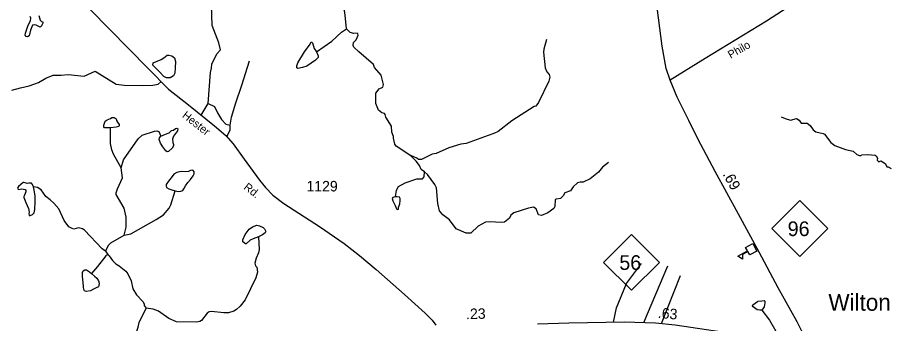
# Model space of a CAD drawing. Extents: x 2056842 to 2160602, y 826753 to 1016856.
# Drawn here: x 2115534 to 2125925, y 871079 to 874725 of the extents above; entities that cross this region are included whole.
import ezdxf

# ---------------------------------------------------------------- set-up
doc = ezdxf.new("R2010")
doc.units = 0
for name, color, linetype in [('Exist Civil Demographics Community Label', 7, 'Continuous'), ('Exist Cultural Educational Facility High CELL', 7, 'Continuous'), ('Exist Hydrographic Creek Single Shore', 7, 'Continuous'), ('Exist Hydrographic Misc Water Feature', 7, 'Continuous'), ('Exist Road Non-System Type 51', 7, 'Continuous'), ('Exist Road Primary NC Attributed', 7, 'Continuous'), ('Exist Road Primary NC Service Mileage Hundredths English Label', 7, 'Continuous'), ('Exist Road Primary NC Shield CELL', 7, 'Continuous'), ('Exist Road Primary NC Shield Number Label', 7, 'Continuous'), ('Exist Road Secondary Type 51 Attributed', 7, 'Continuous'), ('Exist Road Secondary Type 51 Label', 7, 'Continuous'), ('Exist Road Secondary Type 51 Number Label', 7, 'Continuous')]:
    doc.layers.add(name, color=color, linetype=linetype)

msp = doc.modelspace()

# ---------------------------------------------------------------- linework, layer by layer
at = {"layer": 'Exist Cultural Educational Facility High CELL'}
msp.add_lwpolyline([(2124344, 871943), (2124259, 871896), (2124236, 871936), (2124171, 871900), (2124172, 871847), (2124119, 871883), (2124232, 871945), (2124210, 871985), (2124296, 872032)], close=True, dxfattribs=at)
at = {"layer": 'Exist Hydrographic Creek Single Shore'}
for points in [[(2119455, 874589), (2119440, 874753), (2119430, 874809), (2119389, 874848), (2119385, 874880), (2119423, 874938), (2119429, 874965)], [(2120223, 873078), (2120047, 873194), (2120031, 873217), (2120014, 873289), (2120014, 873309), (2119994, 873357), (2119992, 873429), (2119925, 873537), (2119917, 873569), (2119907, 873581), (2119877, 873589), (2119837, 873620), (2119804, 873702), (2119806, 873823), (2119842, 873877), (2119886, 873895), (2119895, 873927), (2119869, 874036), (2119789, 874130), (2119776, 874166), (2119600, 874315), (2119544, 874371), (2119536, 874391), (2119539, 874427), (2119569, 874459), (2119595, 874515), (2119591, 874531), (2119581, 874537), (2119543, 874535), (2119499, 874547), (2119455, 874589)], [(2121837, 874461), (2121806, 874347), (2121801, 874311), (2121821, 874125), (2121842, 874077), (2121869, 874046), (2121879, 874014), (2121867, 873966), (2121744, 873713), (2121710, 873669), (2121691, 873665), (2121425, 873492), (2121262, 873367), (2121210, 873341), (2121144, 873321), (2120879, 873223), (2120815, 873215), (2120673, 873174), (2120523, 873104), (2120477, 873098), (2120349, 873033), (2120314, 873035), (2120293, 873051), (2120223, 873079)], [(2124634, 873540), (2124682, 873520), (2124743, 873500), (2124817, 873523), (2124846, 873503), (2124873, 873467), (2124945, 873467), (2124977, 873437), (2125013, 873386), (2125045, 873362), (2125097, 873352), (2125133, 873344), (2125149, 873334), (2125226, 873235), (2125274, 873201), (2125398, 873153), (2125490, 873134), (2125536, 873094), (2125568, 873082), (2125588, 873082), (2125592, 873090), (2125666, 873093), (2125754, 873085), (2125766, 873077), (2125780, 873051), (2125778, 873027), (2125796, 873005), (2125820, 873017), (2125861, 872993), (2125875, 872980), (2125891, 872944), (2125907, 872944), (2125943, 872928)], [(2120384, 872885), (2120344, 872913), (2120324, 872963), (2120285, 873013), (2120223, 873078)], [(2122577, 872999), (2122504, 872943), (2122456, 872882), (2122356, 872802), (2122274, 872764), (2122238, 872765), (2122206, 872757), (2122156, 872709), (2122125, 872661), (2122057, 872635), (2122037, 872601), (2122005, 872570), (2121953, 872560), (2121941, 872554), (2121936, 872474), (2121926, 872450), (2121852, 872398), (2121778, 872367), (2121744, 872373), (2121716, 872447), (2121684, 872465), (2121622, 872453), (2121450, 872398), (2121414, 872370), (2121398, 872336), (2121336, 872288), (2121301, 872283), (2121157, 872291), (2121109, 872288), (2121025, 872240), (2120937, 872154), (2120881, 872154), (2120761, 872207), (2120680, 872313), (2120604, 872374), (2120564, 872420), (2120542, 872508), (2120525, 872696), (2120509, 872734), (2120420, 872853), (2120384, 872885)], [(2116864, 869267), (2116850, 869295), (2116872, 869442), (2116887, 869506), (2116881, 869578), (2116843, 869712), (2116879, 870050), (2116917, 870180), (2116961, 870426), (2116967, 870606), (2116956, 870678), (2116936, 870730), (2116912, 870816), (2116919, 870884), (2116973, 871038), (2116985, 871090), (2117068, 871261)], [(2124402, 871239), (2124495, 871118), (2124570, 870990), (2124630, 870922), (2124694, 870815), (2124729, 870673), (2124853, 870371), (2124923, 870222), (2124935, 870182), (2124933, 870130), (2124830, 869932), (2124822, 869899), (2124765, 869813), (2124729, 869773), (2124689, 869755), (2124641, 869745), (2124573, 869760), (2124493, 869764), (2124426, 869753), (2124375, 869725), (2124304, 869655)]]:
    msp.add_lwpolyline(points, dxfattribs=at)
at = {"layer": 'Exist Hydrographic Misc Water Feature'}
msp.add_line((2116583, 871941), (2116611, 871903), dxfattribs=at)
for points in [[(2115791, 874750), (2115804, 874691), (2115821, 874678), (2115836, 874672), (2115838, 874656), (2115817, 874618), (2115804, 874610), (2115780, 874620), (2115759, 874635), (2115736, 874638), (2115715, 874632), (2115690, 874574), (2115673, 874507), (2115654, 874494), (2115639, 874497), (2115626, 874516), (2115629, 874539), (2115662, 874635), (2115688, 874686), (2115692, 874717), (2115684, 874738)], [(2119098, 874316), (2119280, 874442), (2119395, 874549), (2119455, 874589)], [(2119098, 874316), (2119118, 874267), (2119116, 874249), (2119087, 874218), (2118983, 874146), (2118931, 874130), (2118873, 874118), (2118862, 874126), (2118862, 874150), (2118876, 874186), (2118954, 874314), (2119022, 874409), (2119033, 874433), (2119040, 874432), (2119048, 874422), (2119071, 874357), (2119098, 874316)], [(2117277, 874245), (2117319, 874275), (2117338, 874277), (2117375, 874268), (2117407, 874244), (2117419, 874202), (2117415, 874126)], [(2117226, 874079), (2117149, 874157), (2117151, 874183), (2117247, 874223), (2117277, 874245)], [(2117415, 874126), (2117408, 874060), (2117392, 874028), (2117352, 874008), (2117312, 874007), (2117280, 874023), (2117226, 874079)], [(2116644, 873412), (2116602, 873409), (2116570, 873412), (2116563, 873421), (2116563, 873442), (2116579, 873491), (2116603, 873507), (2116642, 873522), (2116657, 873534), (2116688, 873532), (2116711, 873516), (2116715, 873496), (2116726, 873476), (2116747, 873451), (2116748, 873439), (2116741, 873426), (2116710, 873417), (2116644, 873412)], [(2116769, 872933), (2116678, 873097), (2116658, 873149), (2116641, 873225), (2116644, 873412)], [(2116769, 872933), (2116798, 873028), (2116971, 873280), (2117021, 873325), (2117169, 873371), (2117195, 873373), (2117219, 873365), (2117244, 873313)], [(2117244, 873313), (2117298, 873337), (2117341, 873350), (2117369, 873377), (2117393, 873384), (2117417, 873404), (2117433, 873407), (2117445, 873399), (2117443, 873374), (2117418, 873343), (2117394, 873310), (2117381, 873274), (2117384, 873237), (2117393, 873212), (2117393, 873196), (2117379, 873168), (2117334, 873129), (2117319, 873126), (2117301, 873136), (2117267, 873183), (2117239, 873229), (2117224, 873271), (2117228, 873290), (2117244, 873313)], [(2116806, 872132), (2116830, 872227), (2116831, 872348), (2116805, 872452), (2116710, 872615), (2116710, 872635), (2116726, 872683), (2116787, 872815), (2116769, 872933)], [(2117413, 872662), (2117455, 872654), (2117481, 872656), (2117503, 872664), (2117518, 872682), (2117537, 872720), (2117565, 872761), (2117596, 872795), (2117627, 872840), (2117640, 872864), (2117640, 872886), (2117629, 872901), (2117616, 872907), (2117597, 872904), (2117573, 872892), (2117532, 872887), (2117494, 872889), (2117465, 872888), (2117432, 872877), (2117399, 872859), (2117378, 872830), (2117335, 872774), (2117306, 872734), (2117305, 872718), (2117312, 872700), (2117336, 872682), (2117375, 872671), (2117413, 872662)], [(2120038, 872587), (2120051, 872668), (2120075, 872712), (2120155, 872754), (2120292, 872803), (2120361, 872803), (2120380, 872825), (2120384, 872885)], [(2115724, 872708), (2115714, 872737), (2115703, 872750), (2115687, 872753), (2115669, 872751), (2115649, 872748), (2115615, 872761), (2115603, 872760), (2115547, 872712), (2115536, 872693), (2115537, 872682), (2115547, 872677), (2115588, 872682), (2115627, 872676), (2115636, 872664), (2115636, 872647), (2115618, 872609), (2115611, 872593), (2115611, 872579), (2115635, 872523), (2115666, 872448), (2115674, 872407), (2115670, 872390), (2115674, 872368), (2115685, 872366), (2115714, 872378), (2115733, 872399), (2115740, 872436), (2115745, 872534), (2115744, 872601), (2115733, 872668), (2115724, 872708)], [(2116583, 871941), (2116542, 871968), (2116334, 872191), (2116310, 872207), (2116262, 872219), (2116206, 872205), (2116186, 872211), (2116146, 872232), (2116091, 872306), (2116027, 872446), (2115968, 872512), (2115924, 872552), (2115871, 872594), (2115816, 872673), (2115774, 872701), (2115724, 872708)], [(2116806, 872132), (2116886, 872148), (2117189, 872319), (2117273, 872375), (2117342, 872452), (2117362, 872492), (2117413, 872662)], [(2120038, 872587), (2120006, 872580), (2119999, 872568), (2120005, 872542), (2120036, 872487), (2120050, 872447), (2120060, 872438), (2120073, 872443), (2120075, 872461), (2120090, 872504), (2120094, 872545), (2120095, 872569), (2120086, 872583), (2120060, 872588), (2120038, 872587)], [(2118408, 872113), (2118343, 872088), (2118306, 872071), (2118259, 872029), (2118250, 872030), (2118221, 872051), (2118220, 872075), (2118249, 872138), (2118297, 872202), (2118334, 872231), (2118385, 872251), (2118417, 872244), (2118462, 872222), (2118478, 872207), (2118494, 872177), (2118485, 872158), (2118455, 872134), (2118408, 872113)], [(2116583, 871941), (2116622, 872017), (2116646, 872041), (2116806, 872132)], [(2118408, 872113), (2118415, 871961), (2118408, 871921), (2118379, 871858), (2118363, 871800), (2118371, 871767), (2118387, 871752), (2118396, 871692), (2118376, 871623), (2118247, 871360), (2118187, 871286), (2118144, 871248), (2118112, 871225), (2118050, 871205), (2117994, 871205), (2117848, 871222), (2117820, 871218), (2117794, 871202), (2117726, 871116), (2117707, 871102), (2117666, 871096), (2117431, 871101), (2117338, 871140), (2117216, 871228), (2117151, 871249), (2117068, 871261)], [(2116611, 871903), (2116587, 871885), (2116490, 871758), (2116418, 871675)], [(2116611, 871903), (2116627, 871885), (2116668, 871831), (2116708, 871791), (2116746, 871767), (2116826, 871704), (2116850, 871670), (2116890, 871590), (2116909, 871494), (2116951, 871420), (2117027, 871341), (2117044, 871313), (2117046, 871293), (2117068, 871261)], [(2116418, 871675), (2116452, 871644), (2116479, 871618), (2116499, 871589), (2116506, 871562), (2116505, 871533), (2116499, 871518), (2116474, 871505), (2116441, 871489), (2116404, 871469), (2116354, 871462), (2116335, 871468), (2116324, 871486), (2116322, 871518), (2116318, 871569), (2116310, 871638), (2116308, 871688), (2116317, 871706), (2116339, 871721), (2116357, 871719), (2116392, 871697), (2116418, 871675)], [(2124402, 871239), (2124379, 871237), (2124348, 871242), (2124299, 871277), (2124291, 871291), (2124294, 871301), (2124324, 871321), (2124350, 871342), (2124360, 871345), (2124402, 871349), (2124429, 871353), (2124437, 871345), (2124439, 871325), (2124429, 871278), (2124414, 871253), (2124402, 871239)]]:
    msp.add_lwpolyline(points, dxfattribs=at)
at = {"layer": 'Exist Road Non-System Type 51'}
for p, q in [((2117724, 873562), (2117807, 873701)), ((2122997, 871091), (2123283, 871767)), ((2123207, 871080), (2123433, 871653))]:
    msp.add_line(p, q, dxfattribs=at)
for points in [[(2117807, 873701), (2117833, 874070), (2117847, 874120), (2117849, 874169), (2117911, 874291), (2117953, 874340), (2117933, 874421), (2117855, 874630), (2117843, 874994), (2118010, 875188), (2118122, 875259), (2118100, 875319), (2118055, 875355), (2118015, 875408), (2117992, 875495), (2117912, 875642), (2117851, 875699), (2117836, 875760), (2117840, 875876), (2117845, 876097), (2117856, 876128), (2117953, 876276), (2117955, 876339), (2117987, 876409)], [(2118068, 873442), (2118083, 873539), (2118138, 873710), (2118209, 873917), (2118299, 874209)], [(2115468, 873859), (2115571, 873888), (2115674, 873909), (2115786, 873950), (2115873, 874004), (2115959, 874038), (2116054, 874038), (2116139, 874044), (2116331, 874027), (2116460, 874087), (2116712, 873932), (2116805, 873919), (2117024, 873915), (2117149, 873917), (2117212, 873932), (2117245, 873962)], [(2117807, 873701), (2117881, 873665), (2117917, 873591), (2117964, 873509), (2118016, 873454), (2118068, 873442)], [(2118030, 873305), (2118070, 873388), (2118068, 873442)], [(2122637, 871097), (2122673, 871267), (2122791, 871558), (2122968, 871794)]]:
    msp.add_lwpolyline(points, dxfattribs=at)
at = {"layer": 'Exist Road Primary NC Attributed'}
for points in [[(2123312, 873980), (2123262, 874118), (2123214, 874383), (2123146, 874939), (2123091, 875472), (2123039, 875970), (2122997, 876434), (2122973, 876777), (2122978, 876966), (2123042, 877277), (2123095, 877424), (2123165, 877578), (2123344, 877874), (2123504, 878157), (2123672, 878460), (2123851, 878790), (2123940, 878969), (2124000, 879096), (2124046, 879231), (2124110, 879488), (2124171, 879812), (2124238, 880138), (2124305, 880440), (2124381, 880763)], [(2125045, 870799), (2124986, 870848), (2124913, 870925), (2124822, 871098), (2124598, 871505), (2124371, 871928), (2124126, 872382), (2123845, 872889), (2123640, 873280), (2123533, 873497), (2123394, 873774), (2123312, 873980)], [(2121731, 871074), (2122105, 871087), (2122767, 871099), (2123138, 871086), (2123370, 871065), (2124224, 870937), (2125045, 870799)]]:
    msp.add_lwpolyline(points, dxfattribs=at)
at = {"layer": 'Exist Road Primary NC Shield CELL'}
for points in [[(2124524, 872211), (2124857, 872544), (2125190, 872211), (2124857, 871878)], [(2122518, 871808), (2122851, 872141), (2123184, 871808), (2122851, 871475)]]:
    msp.add_lwpolyline(points, close=True, dxfattribs=at)
at = {"layer": 'Exist Road Secondary Type 51 Attributed'}
for points in [[(2129102, 875081), (2129038, 875083), (2128868, 875109), (2128575, 875194), (2128067, 875344), (2127390, 875541), (2127063, 875589), (2126721, 875590), (2126364, 875562), (2126112, 875515), (2125736, 875401), (2125405, 875262), (2124895, 874965), (2124457, 874681), (2123727, 874236), (2123312, 873980)], [(2116400, 874819), (2117090, 874118), (2117335, 873872), (2117574, 873684), (2117884, 873433), (2118017, 873320), (2118106, 873220), (2118234, 873038), (2118419, 872787), (2118489, 872700), (2118578, 872608), (2118709, 872509), (2119134, 872237), (2119425, 872033), (2119611, 871890), (2119809, 871723), (2120144, 871427), (2120391, 871203), (2120477, 871119), (2120520, 871060)]]:
    msp.add_lwpolyline(points, dxfattribs=at)

# ---------------------------------------------------------------- texts
at = {"layer": 'Exist Civil Demographics Community Label'}
msp.add_text('Wilton', height=200, dxfattribs=at).set_placement((2125196, 871232))
at = {"layer": 'Exist Road Primary NC Service Mileage Hundredths English Label'}
for s, rotation, p in [('.69', 299.0474, (2123933, 872858)), ('.23', 1.3649, (2120881, 871131)), ('.63', 354.8444, (2123160, 871147))]:
    msp.add_text(s, height=125, rotation=rotation, dxfattribs=at).set_placement(p)
at = {"layer": 'Exist Road Primary NC Shield Number Label'}
for s, p in [('96', (2124711, 872121)), ('56', (2122705, 871718))]:
    msp.add_text(s, height=175, dxfattribs=at).set_placement(p)
at = {"layer": 'Exist Road Secondary Type 51 Label'}
for s, rotation, p in [('Philo', 29.9722, (2124032, 874231)), ('Hester', 321.8543, (2117489, 873543)), ('Rd.', 321.8543, (2118222, 872689))]:
    msp.add_text(s, height=95, rotation=rotation, dxfattribs=at).set_placement(p)
at = {"layer": 'Exist Road Secondary Type 51 Number Label'}
msp.add_text('1129', height=125, dxfattribs=at).set_placement((2118978, 872653))

doc.saveas('drawing.dxf')
